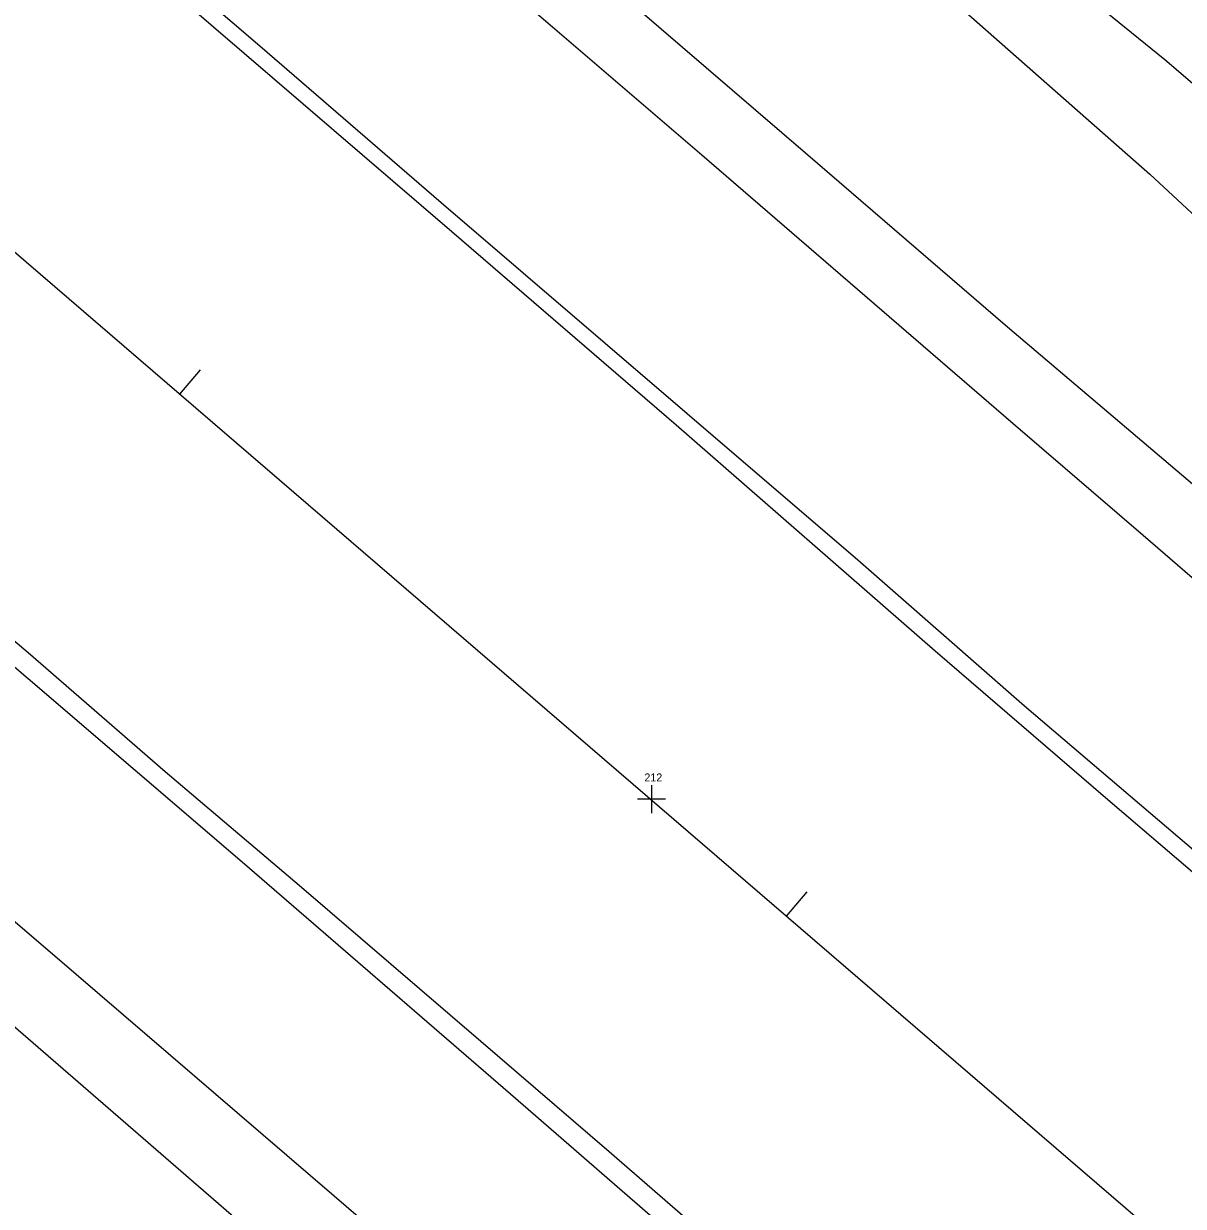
# Model space of a CAD drawing. Extents: x 2076109 to 2080761, y 592812 to 596750.
# Drawn here: x 2076388.3 to 2076533.2, y 596454.5 to 596602.3 of the extents above; entities that cross this region are included whole.
import ezdxf

# ---------------------------------------------------------------- set-up
doc = ezdxf.new("R2010")
doc.units = 0
for name, color, linetype in [('Default', 7, 'Continuous'), ('RD_EX_Fence_ChLk', 7, 'Continuous'), ('RD_EX_Misc', 7, 'Continuous'), ('RD_EX_Road', 7, 'Continuous'), ('RD_HC_Cl', 7, 'Continuous'), ('RD_HC_Data_Tic', 7, 'Continuous')]:
    doc.layers.add(name, color=color, linetype=linetype)

msp = doc.modelspace()

# ---------------------------------------------------------------- linework, layer by layer
at = {"layer": 'Default'}
for p, q in [((2076466.76, 596507.13), (2076466.76, 596503.63)), ((2076466.76, 596507.13), (2076466.76, 596503.63)), ((2076468.51, 596505.38), (2076465.01, 596505.38)), ((2076468.51, 596505.38), (2076465.01, 596505.38))]:
    msp.add_line(p, q, dxfattribs=at)
at = {"layer": 'RD_EX_Fence_ChLk'}
msp.add_lwpolyline([(2076421.67, 596703.84), (2076420.04, 596678.46), (2076435, 596664.99), (2076476.98, 596628.77), (2076494.9, 596613.54), (2076529.02, 596583.47), (2076547.46, 596566.35), (2076588.83, 596531.53), (2076656.07, 596472.58), (2076690.89, 596443.2), (2076724.42, 596413.81), (2076777.76, 596368.9), (2076804.64, 596345.73), (2076822.97, 596329.73)], dxfattribs=at)
msp.add_lwpolyline([(2076421.67, 596703.84), (2076420.04, 596678.46), (2076435, 596664.99), (2076476.98, 596628.77), (2076494.9, 596613.54), (2076529.02, 596583.47), (2076547.46, 596566.35), (2076588.83, 596531.53), (2076656.07, 596472.58), (2076690.89, 596443.2), (2076724.42, 596413.81), (2076777.76, 596368.9), (2076804.64, 596345.73), (2076822.97, 596329.73)], dxfattribs=at)
at = {"layer": 'RD_EX_Misc'}
for points in [[(2076810.47, 596295.64), (2076777.15, 596324.36), (2076741.65, 596354.97), (2076702.03, 596388.72), (2076677.4, 596409.97), (2076647.32, 596435.89), (2076621.03, 596458.58), (2076590.12, 596485.04), (2076559.73, 596511.07), (2076528.18, 596538.3), (2076511.92, 596552.28), (2076473.05, 596585.81), (2076454.39, 596601.84), (2076432.84, 596620.26), (2076409.88, 596640.05), (2076391.02, 596656.42), (2076366.25, 596677.71), (2076342.59, 596698.16), (2076317.7, 596719.66), (2076298.57, 596736.16), (2076283.82, 596748.95)], [(2076792.25, 596277.09), (2076766.6, 596299.24), (2076739.85, 596322.1), (2076705.21, 596352.04), (2076683.44, 596370.57), (2076661.29, 596389.7), (2076634.65, 596412.67), (2076608.65, 596435.12), (2076588.09, 596452.73), (2076560.2, 596476.97), (2076539.56, 596494.65), (2076513.35, 596516.99), (2076492.55, 596535.23), (2076471.22, 596553.49), (2076440.45, 596579.86), (2076417.79, 596599.46), (2076392.71, 596620.95), (2076369.17, 596640.89), (2076350.77, 596656.67), (2076332.26, 596672.64), (2076312.58, 596689.46), (2076285.06, 596712.98), (2076260.58, 596734.4)], [(2076740.94, 596217.33), (2076702.64, 596250.28), (2076677.66, 596271.86), (2076645.18, 596299.61), (2076619.49, 596321.95), (2076600.27, 596338.6), (2076575.16, 596360.14), (2076553.23, 596378.95), (2076531.96, 596396.96), (2076510.67, 596415.29), (2076485.91, 596436.55), (2076449.13, 596468.49), (2076415.58, 596497.48), (2076388.85, 596520.39), (2076367.84, 596538.36), (2076329.1, 596571.56), (2076304.36, 596593.15), (2076264.2, 596627.43), (2076241.51, 596646.82), (2076209.02, 596674.79), (2076186.24, 596694.4)], [(2076721.01, 596202.46), (2076680.46, 596237.44), (2076654.71, 596259.75), (2076629.28, 596281.56), (2076599.69, 596307.11), (2076572.67, 596330.24), (2076530.13, 596366.86), (2076502.58, 596390.56), (2076457.41, 596429.64), (2076427.11, 596455.77), (2076391.9, 596485.98), (2076363.12, 596510.6), (2076333.1, 596536.48), (2076305.12, 596560.38), (2076269.62, 596590.83), (2076221.74, 596631.75), (2076198.44, 596651.63), (2076167.21, 596678.59)]]:
    msp.add_lwpolyline(points, dxfattribs=at)
at = {"layer": 'RD_EX_Road'}
for points in [[(2076295.81, 596750.03), (2076327.33, 596722.94), (2076360.43, 596694.1), (2076392.1, 596666.86), (2076422.24, 596640.73), (2076455.24, 596612.56), (2076486.01, 596586.14), (2076511.22, 596564.37), (2076545.63, 596535.19), (2076573.69, 596510.93), (2076594.17, 596493.79), (2076616.52, 596474.15), (2076639.68, 596454.59), (2076664.74, 596432.37), (2076686.11, 596413.8), (2076717.68, 596386.95), (2076745.58, 596362.77), (2076775.65, 596337.23), (2076797.83, 596318.25), (2076816.41, 596301.99)], [(2076790.96, 596275.94), (2076766.19, 596297.13), (2076743.02, 596316.93), (2076725.56, 596332.03), (2076694.64, 596358.37), (2076670.64, 596379.01), (2076648.31, 596398.11), (2076621.33, 596421.25), (2076606.1, 596434.61), (2076585.26, 596452.43), (2076568.05, 596467.31), (2076541.22, 596490.38), (2076523.49, 596505.54), (2076502.2, 596523.86), (2076469.84, 596552.11), (2076441.78, 596576.24), (2076412.01, 596601.82), (2076388.5, 596622.07), (2076362.03, 596644.66), (2076330.25, 596672.15), (2076299.41, 596698.57), (2076259.14, 596733.27)], [(2076186.91, 596696.53), (2076205.55, 596680.7), (2076222.94, 596666.08), (2076246.1, 596646.28), (2076272.42, 596623.89), (2076293.14, 596606.01), (2076314.28, 596587.8), (2076336.42, 596568.62), (2076364.75, 596544.1), (2076388.87, 596523.68), (2076405.99, 596508.82), (2076422.7, 596494.61), (2076445.44, 596475.14), (2076461.47, 596461.35), (2076481.07, 596444.32)], [(2076424.28, 596444.72), (2076401.96, 596464.06), (2076369.76, 596491.92), (2076347.9, 596510.53), (2076319.97, 596534.5), (2076299.78, 596551.88), (2076273.29, 596574.57), (2076255.11, 596589.96), (2076238.03, 596604.96), (2076211.84, 596627.39), (2076194.57, 596642.16), (2076176.87, 596657.41), (2076158.4, 596673.3)], [(2076455.15, 596661.07), (2076476.63, 596642.92), (2076494.95, 596628.34), (2076515.98, 596609.91), (2076530.88, 596597.77), (2076547.6, 596583.48), (2076561.23, 596571.31), (2076579.89, 596554.59), (2076592.31, 596544.26), (2076607.07, 596531.52), (2076649.41, 596493.37), (2076665.89, 596479.72), (2076693.1, 596458.59), (2076737.13, 596423.64), (2076779.57, 596383.19), (2076807.07, 596359.79), (2076830.55, 596340.86)], [(2076455.15, 596661.07), (2076476.63, 596642.92), (2076494.95, 596628.34), (2076515.98, 596609.91), (2076530.88, 596597.77), (2076547.6, 596583.48), (2076561.23, 596571.31), (2076579.89, 596554.59), (2076592.31, 596544.26), (2076607.07, 596531.52), (2076649.41, 596493.37), (2076665.89, 596479.72), (2076693.1, 596458.59), (2076737.13, 596423.64), (2076779.57, 596383.19), (2076807.07, 596359.79), (2076830.55, 596340.86)]]:
    msp.add_lwpolyline(points, dxfattribs=at)
at = {"layer": 'RD_HC_Cl'}
msp.add_line((2076186.59, 596746.26), (2077404.89, 595698.18), dxfattribs=at)
at = {"layer": 'RD_HC_Data_Tic'}
for p, q in [((2076407.8, 596555.96), (2076410.41, 596558.99)), ((2076407.8, 596555.96), (2076410.41, 596558.99)), ((2076483.61, 596490.75), (2076486.21, 596493.78)), ((2076483.61, 596490.75), (2076486.21, 596493.78))]:
    msp.add_line(p, q, dxfattribs=at)

# ---------------------------------------------------------------- texts
at = {"layer": 'Default'}
msp.add_text('212', height=1, dxfattribs=at).set_placement((2076465.86, 596507.58))
msp.add_text('212', height=1, dxfattribs=at).set_placement((2076465.86, 596507.58))

doc.saveas('drawing.dxf')
